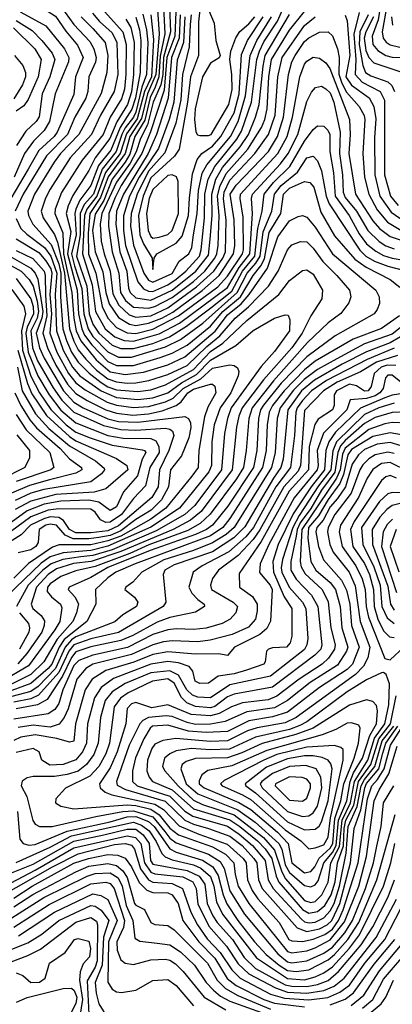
# Model space of a CAD drawing. Extents: x 501367 to 657802, y 482273 to 547541.
# Tile 579 of 656: x 597082 to 598825, y 525992 to 530602. Entities that reach past the tile are written whole.
import ezdxf

# ---------------------------------------------------------------- set-up
doc = ezdxf.new("R2010")
doc.units = 0

msp = doc.modelspace()

# ---------------------------------------------------------------- linework, layer by layer
at = {"layer": '0CON20XD'}
for points in [[(597080.8, 530905), (597093.4, 530776.6), (597087.9, 530705), (597101, 530685), (597135, 530661.5), (597215, 530639.5), (597249.1, 530619.1), (597297.6, 530547.6), (597352.4, 530482.4), (597379.4, 530425), (597343.3, 530335), (597335, 530251.1), (597257.6, 530075), (597243.6, 530055), (597171.1, 529988.9), (597121.7, 529901.7), (597040.2, 529765)], [(597782.2, 530705), (597787.3, 530545), (597754.8, 530425.2), (597751.2, 530345), (597742.3, 530297.7), (597706.9, 530215), (597680.2, 530109.8), (597648, 530045), (597627.5, 529982.5), (597599.6, 529930.4), (597535, 529841.2), (597466.8, 529695), (597458.7, 529645), (597463.7, 529565), (597477.3, 529505), (597505.8, 529425), (597518.7, 529318.7), (597546.5, 529265), (597595, 529219.9), (597625, 529209.5), (597695, 529215.6), (597775, 529252.8), (597909.1, 529350.9), (597991.2, 529425), (598033, 529485), (598044.5, 529515), (598048, 529665), (598036.2, 529763.8), (598038.9, 529795), (598065, 529849.9), (598183.1, 529975), (598246.8, 530065), (598278.1, 530155), (598290.5, 530335), (598310.6, 530425), (598414.3, 530575), (598465, 530615.2)], [(597815.4, 530715.4), (597807.8, 530525), (597771.2, 530425), (597757.4, 530272.6), (597693.7, 530076.3), (597653.7, 529975), (597557.2, 529825), (597529, 529769), (597499.2, 529695), (597497.1, 529635), (597514.2, 529515), (597545.9, 529415), (597554.3, 529325), (597576.6, 529286.6), (597615, 529255.6), (597685, 529250.8), (597715, 529258.5), (597795, 529301.1), (597895, 529376.4), (597948.4, 529425), (597995.5, 529485), (598005.3, 529505), (598010.7, 529545), (598014.9, 529685.1), (598007.7, 529775), (598018.9, 529821.1), (598048.6, 529881.4), (598149.2, 529995), (598213.1, 530096.9), (598229.3, 530135), (598240.5, 530185), (598248.6, 530335), (598261, 530415), (598345, 530553.4), (598415, 530640.4)], [(598778.2, 530721.8), (598759.1, 530600.9), (598731, 530525), (598734.6, 530485), (598757.1, 530457.1), (598794.5, 530434.5), (598825, 530426.5), (598885, 530424.9)], [(597062.2, 530662.2), (597087.6, 530637.6), (597205, 530573.3), (597291.9, 530465), (597312.8, 530425), (597310.3, 530405), (597248.5, 530255), (597222.2, 530125), (597196.8, 530083.2), (597146.9, 530033.1), (597104, 529975), (597056.8, 529865)], [(597275, 530663.7), (597335, 530580), (597409.7, 530499.7), (597429.5, 530465), (597440.7, 530425), (597436.9, 530403.1), (597405.2, 530335), (597401.1, 530265), (597392.1, 530235), (597340.6, 530145), (597306.2, 530065), (597207.8, 529965), (597099.1, 529785), (597061.2, 529705)], [(597723.3, 530695), (597734.2, 530535), (597719, 530345), (597680.5, 530255), (597651.4, 530138.6), (597597.9, 530055), (597575.2, 529975), (597495.7, 529865.7), (597461, 529769), (597409.9, 529695), (597402.1, 529602.1), (597404.8, 529504.8), (597438.5, 529415), (597468.7, 529258.7), (597494.6, 529205), (597535, 529160.7), (597585, 529136.4), (597625, 529133.2), (597705, 529152.5), (597825, 529214.7), (598008.5, 529351.5), (598055, 529400.7), (598124.5, 529505), (598129.7, 529525), (598127.8, 529677.8), (598113.1, 529765), (598114.9, 529785), (598215.2, 529894.8), (598290.4, 529975), (598332.9, 530055), (598358.2, 530145), (598393.1, 530335), (598415, 530393.9), (598425, 530407.8), (598455, 530426.9), (598485, 530421.2), (598515, 530399.7), (598532.8, 530372.8), (598624.8, 530135.2), (598629.1, 530065), (598622.8, 529975), (598652.8, 529785), (598735, 529660.4), (598765.5, 529625), (598816.2, 529586.2), (598872.4, 529567.6)], [(597753, 530695), (597760.7, 530535), (597739.4, 530430.6), (597733.6, 530335), (597716.4, 530286.4), (597692.6, 530237.4), (597667.9, 530132.1), (597621.5, 530055), (597597.6, 529972.4), (597575.8, 529934.2), (597514.8, 529855.2), (597475.1, 529755), (597435, 529691.6), (597423.3, 529615), (597435.5, 529515), (597471.1, 529421.1), (597484.5, 529325), (597501.1, 529271.1), (597545, 529207.4), (597596.2, 529176.2), (597625, 529170.5), (597685, 529180.7), (597747.3, 529205), (597798, 529232), (597935.5, 529334.5), (598015.8, 529405), (598082.6, 529505), (598088.2, 529545), (598085.5, 529664.5), (598067.5, 529785), (598095, 529827.8), (598246, 529985), (598288.1, 530055), (598316.5, 530145), (598339.7, 530345), (598355.2, 530405), (598370.5, 530435), (598415, 530499.1), (598435, 530517.7), (598485, 530543.8), (598525.2, 530545.2), (598546.4, 530526.4), (598568.6, 530465), (598576.3, 530425), (598576.1, 530346.1), (598589.2, 530305), (598611.9, 530261.9), (598670.9, 530195), (598693.8, 530153.8), (598697.2, 530135), (598687.4, 529975), (598696.2, 529865), (598715.1, 529785), (598755, 529711.9), (598803.8, 529653.8), (598866, 529616)], [(597854.9, 530615), (597848.3, 530495), (597818.2, 530411.8), (597803.5, 530215), (597781.9, 530135), (597731.2, 529998.8), (597641.7, 529865), (597596.4, 529775), (597567.1, 529682.9), (597568, 529615), (597577.8, 529545), (597635.3, 529375.3), (597661.4, 529341.4), (597685, 529330.9), (597705, 529329.9), (597775, 529361.1), (597815, 529387.1), (597859.6, 529425), (597922.9, 529495), (597931.7, 529525), (597946.4, 529673.6), (597949.1, 529785), (597964.5, 529855.5), (597995.5, 529914.5), (598098.2, 530041.8), (598119.8, 530079.8), (598166.5, 530215), (598191.2, 530415), (598203.8, 530453.8), (598225, 530497.7), (598288.4, 530595), (598317.4, 530662.6)], [(597929, 530691), (597918, 530592), (597918.2, 530435), (597882.1, 530335), (597867.1, 530215), (597828, 529995), (597807.1, 529963), (597695, 529861.9), (597659.2, 529775), (597638.5, 529685), (597644.7, 529594.7), (597661.9, 529551.9), (597701.8, 529485), (597705, 529433.1), (597710.8, 529485), (597723.9, 529505), (597814.9, 529555.1), (597842.1, 529587.9), (597871.4, 529685), (597876.2, 529766.2), (597890.2, 529879.8), (597912.8, 529947.2), (597934.2, 529975), (597985, 530009.3), (598024, 530055), (598085, 530165.7), (598109.4, 530255), (598120.3, 530439.7), (598147.6, 530505), (598221.8, 530615)], [(597955, 530674.6), (597992.7, 530585), (598000.5, 530505), (598020.8, 530435), (598016.2, 530423.8), (597975, 530398.2), (597936.8, 530335), (597903.9, 530183.9), (597900.5, 530135), (597906.2, 530076.2), (597913.6, 530063.6), (597925, 530060.4), (597965, 530059.1), (597978.8, 530065), (598061.2, 530205), (598076.2, 530275), (598074.9, 530345), (598064.7, 530415), (598070.2, 530455), (598092.7, 530517.3), (598112.8, 530547.2), (598155, 530582.8), (598182.1, 530615)], [(598804.1, 530695), (598778.4, 530545), (598782.9, 530515), (598796.4, 530496.4), (598815, 530484.6), (598951, 530451)], [(597422.6, 530632.6), (597455, 530594.2), (597515, 530540.5), (597536.9, 530495), (597540.8, 530345), (597524.6, 530265), (597460.1, 530155), (597418, 530065), (597317.9, 529955), (597225, 529807.8), (597203.3, 529766.7), (597183.3, 529705), (597192.5, 529675), (597245, 529596), (597259.6, 529559.6), (597292.5, 529415), (597314.8, 529154.8), (597335, 529096.3), (597355.9, 529055.9), (597392, 529012), (597441.8, 528961.8), (597495, 528920.5), (597535, 528906), (597585, 528900.4), (597625, 528901.1), (597686.7, 528913.3), (597775, 528941), (597865, 528983.2), (597957.5, 529072.5), (598018.8, 529121.2), (598089.7, 529205), (598152.2, 529257.8), (598245.7, 529354.3), (598290.9, 529425), (598335, 529524.6), (598355, 529547.5), (598395.8, 529564.2), (598425, 529561.8), (598455, 529532.4), (598499.8, 529469.8), (598566.2, 529405), (598625.3, 529335), (598631.3, 529305), (598622.9, 529277.1), (598585, 529226.8), (598525, 529182.2), (598429.3, 529090.7), (598268.9, 528911.1), (598170.5, 528785), (598153.9, 528735), (598142.2, 528585), (598129.5, 528505), (598097.3, 528452.7), (597972.7, 528287.3), (597926.5, 528243.5), (597869.1, 528210.9), (597686.4, 528143.6), (597597.2, 528102.8), (597435, 528041.9), (597345, 528021), (597275, 527995.4), (597225, 527960.6), (597212.2, 527945), (597211.4, 527925), (597230.4, 527900.4), (597273.4, 527865), (597279, 527849), (597269.4, 527785), (597246.2, 527745), (597123.7, 527576.3), (596925, 527460.8)], [(597479.7, 530639.7), (597564.9, 530545), (597579.8, 530485), (597579.5, 530345), (597572.9, 530277.1), (597559, 530231), (597505.1, 530145), (597472, 530065), (597373.9, 529945), (597277.3, 529792.7), (597248, 529715), (597246.3, 529695), (597284.6, 529604.6), (597287.9, 529505), (597326.6, 529325), (597334.9, 529205), (597346.8, 529145), (597368.5, 529098.5), (597440.2, 529010.2), (597505, 528953.3), (597575, 528940.5), (597661.9, 528951.9), (597775, 528986), (597855, 529023.4), (597996.4, 529143.6), (598055, 529220.8), (598118.9, 529271.1), (598156.3, 529315), (598241.3, 529438.7), (598289.8, 529585), (598345, 529660.8), (598385, 529680.7), (598405, 529684.7), (598425, 529677.3), (598465, 529631.1), (598545.6, 529505), (598748, 529335), (598763.3, 529305), (598765, 529272.5), (598755.4, 529245), (598740.4, 529225), (598558.9, 529121.1), (598425, 529023.8), (598305, 528900), (598222.6, 528797.4), (598209.4, 528775), (598199.8, 528735), (598191.2, 528585), (598175.8, 528505), (598056, 528324), (597984.4, 528235.6), (597956, 528215), (597905, 528191.9), (597693.1, 528116.9), (597495, 528036.5), (597415, 527990), (597313.5, 527945), (597308.2, 527935), (597340.2, 527900.2), (597356.9, 527866.9), (597348.5, 527825), (597331.4, 527785), (597257.6, 527702.4), (597195.4, 527595), (597133.6, 527536.4), (596965, 527451.5)], [(597369.5, 530615), (597425, 530560.3), (597482.7, 530495), (597494.9, 530435), (597489.5, 530355), (597463.5, 530256.5), (597359.1, 530065), (597272.4, 529975), (597243.1, 529935), (597150.7, 529785), (597120.5, 529705), (597123.2, 529685), (597144.1, 529644.1), (597230.1, 529550.1), (597265, 529458.2), (597275.3, 529415), (597273.5, 529305), (597284.3, 529155), (597300.5, 529099.5), (597324.7, 529044.7), (597355, 528998.7), (597406.7, 528946.7), (597463.5, 528903.5), (597495, 528883.6), (597535, 528869.3), (597635, 528860.8), (597695, 528869.4), (597765, 528892.9), (597895, 528964.7), (597975, 529048.5), (598032.4, 529087.6), (598145, 529193.8), (598294.7, 529315), (598345, 529381.2), (598405, 529427.1), (598425, 529430.8), (598455, 529411.2), (598499.1, 529335), (598495.3, 529295), (598444.5, 529215.5), (598404, 529135), (598356.2, 529065), (598223.5, 528916.5), (598122.3, 528785), (598106.9, 528745), (598097.2, 528695), (598075.8, 528495), (597930.5, 528299.5), (597881.4, 528258.6), (597800, 528215), (597555, 528111.5), (597415.9, 528065.9), (597334.3, 528055.7), (597255, 528031.2), (597215.6, 528004.4), (597161.4, 527945), (597135.2, 527865), (597143.8, 527845), (597182.4, 527812.4), (597197.8, 527787.8), (597197, 527765), (597186, 527735), (597116.1, 527633.9), (597073, 527587)], [(597625, 530614.3), (597642.5, 530555), (597649.5, 530505), (597646.6, 530355), (597624.2, 530235.8), (597607, 530183), (597552.6, 530097.4), (597508.8, 529991.2), (597450.9, 529919.1), (597415, 529825.6), (597363.5, 529756.5), (597344.3, 529715), (597340.1, 529695), (597346.3, 529595), (597324.8, 529505), (597339, 529449), (597373.6, 529343.6), (597382.6, 529225), (597402.1, 529155), (597425, 529118), (597495, 529046.2), (597545, 529022.6), (597605, 529022.4), (597765, 529070.1), (597835.2, 529105), (597938.6, 529181.4), (598100.3, 529325), (598146.5, 529415), (598187.7, 529462.3), (598206.9, 529495), (598221, 529609), (598261.8, 529705), (598274.4, 529785.6), (598305.1, 529825), (598381.7, 529888.2), (598425, 529954.7), (598455, 529962.7), (598475, 529941.2), (598493.8, 529893.8), (598516.1, 529775), (598530.1, 529740.1), (598673.2, 529523.2), (598701.6, 529495), (598741.5, 529471.5), (598805, 529448), (598895.1, 529425.1)], [(597657.9, 530627.9), (597674.9, 530555), (597681.3, 530495), (597675.7, 530345), (597653.5, 530286.5), (597625, 530168.9), (597614.1, 530145), (597576.4, 530095), (597560.2, 530065), (597534, 529985), (597468.6, 529901.4), (597427, 529785), (597383.7, 529736.3), (597364.6, 529695), (597365.2, 529594.8), (597347.4, 529495), (597396.2, 529355), (597407.7, 529225), (597425, 529176.7), (597452.4, 529135), (597515, 529077.7), (597555, 529062.8), (597615, 529061.8), (597705, 529085.3), (597783.6, 529116.4), (597863.1, 529166.9), (597977.2, 529252.8), (598075, 529330.9), (598124.9, 529425), (598182.3, 529495), (598196, 529624), (598217.3, 529705), (598225.7, 529785), (598270.1, 529839.9), (598346.8, 529915), (598415, 530033.2), (598455, 530087.5), (598475, 530104.5), (598505, 530103.5), (598524.2, 530084.2), (598532.5, 530065), (598533.3, 529985), (598549.9, 529885), (598558.4, 529775), (598623.5, 529685), (598669.9, 529599.9), (598705, 529552.6), (598747.8, 529517.8), (598785, 529497.2), (598825, 529485.1), (598953.5, 529463.5)], [(597695.8, 530625), (597708.7, 530508.7), (597698.5, 530335), (597666, 530265), (597632, 530138), (597582.3, 530067.7), (597552.9, 529975), (597484.1, 529885.9), (597443.6, 529775), (597396.3, 529715), (597385.3, 529684.7), (597375.4, 529505), (597421, 529361), (597437.5, 529235), (597482.5, 529155), (597526.7, 529116.7), (597570.6, 529100.6), (597615, 529097.4), (597735, 529131.1), (597829.1, 529180.9), (598055, 529347.7), (598108.5, 529441.5), (598158.8, 529505), (598171.8, 529695), (598167.3, 529765), (598171.5, 529785), (598302.4, 529927.6), (598338.6, 529975), (598383, 530065), (598425, 530218.2), (598446.7, 530263.3), (598465.8, 530284.2), (598495, 530290), (598515, 530278.8), (598535, 530258.8), (598552.6, 530215), (598582, 530075), (598578.9, 529975), (598593.2, 529875), (598596.1, 529795), (598605, 529769.7), (598658.7, 529705), (598711, 529615), (598763.8, 529563.8), (598795, 529543.8), (598835, 529529.4)], [(597833.4, 530625), (597828.6, 530515), (597792.2, 530425), (597787.3, 530367.3), (597776.8, 530235), (597722.6, 530065), (597684, 529975), (597567.8, 529785), (597535.8, 529705), (597532.5, 529645), (597550.2, 529515), (597582.9, 529425), (597590.9, 529345), (597599.5, 529325), (597625, 529299.2), (597695, 529288.9), (597795, 529336.2), (597906, 529425), (597965, 529499.1), (597973.9, 529575), (597982.4, 529685), (597980.7, 529785), (597999.3, 529855), (598030.6, 529909.4), (598113.1, 530006.9), (598152.2, 530065), (598186.2, 530145), (598202.7, 530205), (598220.7, 530385), (598231.2, 530435), (598345, 530626.7)], [(597883.9, 530625), (597879, 530579), (597874.6, 530475.4), (597844, 530345), (597836.3, 530226.3), (597812.2, 530117.8), (597760.7, 529979.3), (597685, 529892.9), (597632.2, 529785), (597603.8, 529695), (597600.9, 529635), (597615, 529546.1), (597663, 529415), (597685, 529381.9), (597705, 529373.1), (597795, 529413.9), (597828.2, 529471.8), (597874.3, 529505), (597887.6, 529535), (597895.1, 529594.9), (597912.9, 529695), (597918.1, 529801.9), (597936, 529884), (597957, 529923), (598068.6, 530055), (598104, 530126), (598139, 530245), (598160.5, 530435), (598191.8, 530505), (598260.1, 530615)], [(598605, 530623.6), (598615, 530596.7), (598626.5, 530433.5), (598608.7, 530335), (598634.8, 530294.8), (598716.7, 530236.7), (598738.5, 530195), (598747.8, 530137.8), (598741.9, 530048.1), (598743.5, 529875), (598767.9, 529775), (598820.6, 529700.6), (598885.4, 529655.4)], [(598669.9, 530635), (598646.3, 530533.7), (598654.2, 530415.8), (598651.2, 530345), (598685, 530309.9), (598768.4, 530265), (598788.8, 530225), (598788.5, 529875), (598816.7, 529775), (598852.3, 529732.3)], [(598712.2, 530625), (598674, 530545), (598670.4, 530485), (598687.5, 530387.5), (598700.5, 530355), (598725, 530338.7), (598805, 530311.3), (598823.6, 530293.6), (598836.2, 530266.2)], [(598737.2, 530615), (598702.2, 530545), (598693.9, 530516.1), (598701.9, 530458.1), (598715.7, 530425), (598739.2, 530399.2), (598865, 530357.9)], [(598822, 530615), (598826.4, 530576.4)], [(597065, 530598.8), (597140.9, 530550.9), (597186.2, 530505), (597234.1, 530445), (597246.5, 530415), (597223.2, 530335), (597187.6, 530255), (597173.1, 530146.9), (597159.3, 530125), (597110.7, 530079.3), (597067, 530013)], [(597578.5, 530605), (597602.1, 530565), (597617.2, 530495), (597614.4, 530345), (597605.7, 530264.3), (597586.4, 530205), (597536, 530124), (597504.6, 530045), (597435.5, 529954.5), (597405, 529895.7), (597330.6, 529779.4), (597308.9, 529731.1), (597299.5, 529695), (597320.8, 529610.8), (597305.8, 529505), (597350.4, 529335), (597357.7, 529225), (597372.9, 529155), (597385.9, 529125), (597419.3, 529079.3), (597495, 529001.6), (597535, 528982.9), (597615, 528983.7), (597740, 529020), (597795, 529040.6), (597865, 529078.5), (597975, 529167.6), (598033.2, 529235), (598115, 529304.3), (598173.8, 529405), (598210.4, 529449.6), (598227.6, 529482.3), (598249.5, 529605), (598304.2, 529695), (598316, 529785), (598345, 529813.2), (598415, 529844.1), (598439.5, 529839.5), (598458.3, 529818.3), (598491.2, 529701.2), (598555, 529589.7), (598650.9, 529480.9), (598702.8, 529442.8), (598815.9, 529385.9), (598860.1, 529350.1)], [(597053.2, 530563.2), (597153.3, 530465), (597183.2, 530415), (597168.6, 530335), (597121.4, 530228.6), (597101.8, 530198.2), (597065, 530174)], [(597058.3, 530435), (597097.1, 530387.1), (597109.3, 530355), (597109.5, 530335), (597095, 530296.7), (597055, 530231.9)], [(597705, 529578.7), (597735, 529584.1), (597775, 529596.4), (597795, 529614.8), (597825.1, 529694.9), (597822.9, 529845), (597815.5, 529865.5), (597795, 529876.2), (597775, 529872.3), (597705, 529806.5), (597687.5, 529765), (597675.3, 529695), (597683.2, 529615), (597695, 529586.8), (597705, 529578.7)], [(597065, 529670.4), (597087.9, 529625), (597115, 529597.7), (597198.8, 529535), (597227.7, 529495), (597256.4, 529415), (597247.5, 529315), (597254.3, 529145), (597286.1, 529055), (597328.9, 528975), (597363.4, 528935), (597463.8, 528863.8), (597535, 528832.9), (597635, 528823.3), (597705, 528831.7), (597775, 528854.3), (597838.6, 528901.4), (597909.3, 528940.7), (597975, 529007.9), (598093, 529077), (598175, 529146.3), (598274.8, 529205.2), (598325, 529220), (598338.5, 529218.5), (598346.2, 529196.2), (598344.7, 529145), (598275, 529048.4), (598211.4, 528978.6), (598071.8, 528785), (598054.1, 528735), (598039.7, 528665), (598025.6, 528495), (597902.1, 528327.9), (597855.3, 528284.7), (597721.2, 528208.8), (597515, 528120.6), (597425, 528093.2), (597367.7, 528087.7), (597284.1, 528075), (597229.8, 528055), (597190.6, 528025), (597121.3, 527955), (597067.6, 527855)], [(597065, 529575.5), (597171.4, 529511.4), (597205, 529473.6), (597227.7, 529435), (597233, 529415), (597223.9, 529315), (597230.7, 529225), (597223.9, 529135), (597256.1, 529046.1), (597310.5, 528945), (597345, 528901.6), (597388.7, 528868.7), (597491.4, 528811.4), (597535, 528797.2), (597615, 528786.4), (597685, 528791.5), (597765, 528813.6), (597799.6, 528830.4), (597846.4, 528875), (597929.6, 528920.4), (597985, 528970.4), (598065, 528986.5), (598085, 528983.2), (598101.6, 528971.6), (598107.1, 528955), (598104.3, 528935), (598069.3, 528855), (598020.1, 528785), (597992.7, 528705), (597980.5, 528625), (597979.3, 528515), (597966.6, 528485), (597829.4, 528315), (597695, 528225.6), (597495, 528137.6), (597415, 528116.9), (597285, 528105.8), (597225, 528086.7), (597182.1, 528057.9), (596981.3, 527865)], [(597065, 529521.4), (597144.3, 529484.3), (597196, 529425), (597201.4, 529405), (597202.4, 529312.4), (597209.2, 529215), (597190.1, 529135), (597212.2, 529065), (597251.8, 528985), (597306.1, 528895), (597345, 528852.1), (597398.6, 528818.6), (597485.5, 528775.5), (597535, 528760.4), (597611.2, 528751.2), (597685, 528756.1), (597748.7, 528771.3), (597814.1, 528795.9), (597837.3, 528812.7), (597869.3, 528855), (597895, 528871.7), (597975, 528896.1), (597985, 528895.8), (597995, 528886.2), (598000.5, 528855), (597961.9, 528788.1), (597947.2, 528742.8), (597920, 528585), (597917.3, 528505), (597887, 528465), (597766, 528315), (597696.1, 528263.9), (597555, 528184.1), (597495, 528161.5), (597415, 528143.4), (597266.5, 528143.5), (597235, 528132.8), (597123.8, 528056.2), (597055, 527986.9)], [(597015.1, 529465.1), (597089.6, 529425), (597126.1, 529386.1), (597145, 529354.8), (597164, 529284), (597169.5, 529235), (597163.8, 529205), (597134.3, 529145), (597142.3, 529065), (597165.3, 529005), (597238.6, 528878.6), (597280.1, 528820.1), (597335, 528765.1), (597475, 528702.1), (597555, 528682.9), (597625, 528679.8), (597765, 528689), (597785, 528685.2), (597797.1, 528675), (597803, 528655), (597780.1, 528585), (597735.8, 528495), (597729.6, 528415), (597699.8, 528365), (597545, 528232.3), (597495, 528208.9), (597415, 528199.4), (597345, 528199.3), (597315.6, 528215), (597287.2, 528257.2), (597265, 528272.1), (597225, 528273.9), (597194.6, 528265.4), (597132, 528235), (597089.3, 528190.7), (597017.7, 528145)], [(597036.3, 529495), (597135, 529438.2), (597155.1, 529415), (597167.3, 529387.3), (597190.2, 529235), (597186, 529204), (597158.8, 529135), (597174.4, 529065), (597196.5, 529016.5), (597286.9, 528865), (597335, 528811.8), (597379.1, 528785), (597495, 528733), (597545, 528721.5), (597635, 528717), (597854.7, 528744.7), (597871.2, 528735), (597880.8, 528715), (597882.6, 528692.6), (597873.2, 528645), (597839.4, 528560.6), (597788.3, 528495), (597778.8, 528415), (597745.9, 528354.1), (597697.7, 528305), (597625, 528262.5), (597555, 528208.6), (597505, 528187.7), (597452.6, 528177.4), (597405, 528171), (597332.2, 528172.2), (597295, 528188.8), (597255, 528235.7), (597225, 528240.7), (597205, 528236.2), (597173.4, 528215), (597168, 528155), (597157.3, 528135), (597135, 528120.7), (597074.4, 528105.6)], [(597065, 529389.8), (597135, 529294.3), (597145, 529259.6), (597146.2, 529225), (597117.4, 529162.6), (597111.4, 529135), (597121.7, 529045), (597167.2, 528935), (597220.6, 528845), (597275, 528774.6), (597345, 528714), (597495, 528654.7), (597567, 528643), (597695, 528641.9), (597719.5, 528629.5), (597733.3, 528603.3), (597734.3, 528575), (597691.8, 528505), (597670.3, 528419.7), (597615, 528361), (597558, 528285), (597505, 528249.9), (597485, 528248.3), (597459.9, 528259.9), (597435, 528296.1), (597415, 528309.7), (597265, 528311.8), (597215, 528304.9), (597135, 528274.9), (596978.7, 528161.3)], [(597045, 529338.8), (597101, 529261), (597109.1, 529225), (597090.9, 529145), (597096, 529055), (597135, 528933.7), (597175.5, 528855), (597227.4, 528777.4), (597300.1, 528705), (597345, 528671.6), (597412.6, 528645), (597515, 528609.9), (597655, 528588.9), (597666.7, 528585), (597673.1, 528575), (597655.4, 528544.6), (597634.1, 528465.9), (597568.3, 528391.7), (597535, 528321.4), (597505, 528303.8), (597452.8, 528342.8), (597405, 528353.2), (597275, 528347.8), (597196.8, 528333.2), (597117.6, 528302.4), (596955, 528185.3)], [(598858.6, 529215), (598775, 529155.7), (598643.1, 529106.9), (598465, 529002.7), (598415, 528963), (598319.2, 528865), (598264.7, 528795), (598250, 528765), (598240.7, 528705), (598235.6, 528585), (598218.3, 528505), (598066.1, 528266.1), (598033, 528225), (597975, 528185.7), (597622, 528055), (597532.5, 528015), (597495, 527988.4), (597436.6, 527935), (597438.7, 527865), (597396.4, 527785), (597290.2, 527699.8), (597267.6, 527665), (597231.9, 527585), (597215.9, 527565), (597135, 527493.5), (597045, 527461.9)], [(598916.3, 529203.7), (598825, 529129.8), (598695.7, 529084.3), (598565.6, 529014.4), (598476.1, 528963.9), (598412.7, 528917.3), (598362.7, 528867.3), (598300.3, 528785), (598287.5, 528735), (598277.8, 528575), (598260.8, 528505), (598085.7, 528224.3), (598048.7, 528191.3), (597985, 528152.4), (597895, 528116.3), (597756.7, 528073.3), (597653.1, 528015), (597611.2, 527968.8), (597578, 527945), (597573.8, 527935), (597618.7, 527898.7), (597634.6, 527875), (597628.7, 527855), (597565, 527815.8), (597526.9, 527783.1), (597345, 527712.1), (597325, 527699.1), (597294.8, 527665), (597249.6, 527565), (597169.3, 527480.7), (597135, 527456.3), (597045, 527432.6)], [(598912, 529145), (598815, 529088.9), (598705, 529046.6), (598590.4, 528989.6), (598461.2, 528915), (598401.2, 528865), (598336.3, 528775), (598314.5, 528545), (598304.7, 528505), (598270.1, 528455), (598135, 528227.6), (598084.4, 528175.6), (597985, 528111.3), (597805, 528050.1), (597761.5, 528025), (597753.6, 528005), (597765.3, 527875), (597753.4, 527855), (597545, 527732.7), (597415, 527703.1), (597335, 527674.6), (597311.7, 527645), (597265, 527545.9), (597170.8, 527439.2), (597135, 527422.5), (597055, 527406.7)], [(597072.8, 529055), (597118.2, 528898.2), (597139.7, 528849.7), (597208.1, 528748.1), (597315, 528650.5), (597345, 528630.6), (597535, 528546.8), (597584.2, 528515), (597587.8, 528495), (597484.6, 528405.4), (597430.1, 528389.9), (597251.4, 528378.6), (597135, 528348.4), (597061.4, 528308.6)], [(598835, 529063.8), (598708.6, 529011.4), (598517, 528913), (598447.2, 528865), (598405, 528818.8), (598380.6, 528785), (598373.7, 528765), (598367.5, 528655), (598349.2, 528505), (598280.2, 528415), (598175.9, 528225), (598139.8, 528180.2), (598060.1, 528109.9), (597935.3, 528045), (597893.2, 528015), (597874.1, 527945), (597887, 527917), (597915, 527887.1), (597944.5, 527865), (597947.5, 527855), (597905, 527828.1), (597785, 527803.1), (597725, 527782), (597611.6, 527718.4), (597555, 527694.9), (597415, 527665.7), (597345, 527642.1), (597325, 527615.9), (597282.2, 527527.8), (597211.2, 527418.8), (597166.1, 527393.9), (597065, 527376.2)], [(598849.5, 529030.5), (598751.8, 528998.2), (598677.2, 528952.8), (598566.8, 528905), (598503.4, 528865), (598415, 528772.3), (598395.8, 528515), (598385, 528488.5), (598317.5, 528415), (598206.1, 528213.9), (598175, 528168.2), (598105, 528092.8), (598013.1, 528025), (597984.8, 527985.2), (597975.3, 527955), (597980.3, 527935), (598081.1, 527875), (598102, 527855), (598093.2, 527825), (598066.2, 527795), (598028.9, 527775), (597955, 527753.4), (597895, 527746.8), (597815, 527750.4), (597775, 527745.9), (597705, 527723.4), (597586.9, 527663.1), (597425, 527627.2), (597358.5, 527601.5), (597335, 527578.7), (597284.4, 527465), (597265, 527400.7), (597247.2, 527372.8), (597215, 527352.9), (597055, 527327.8)], [(597071.6, 528975), (597093.4, 528865), (597156.1, 528756.1), (597218.7, 528688.7), (597315, 528607.4), (597436.2, 528536.2), (597477.6, 528502.4), (597479.3, 528495), (597465.2, 528475), (597415, 528437.7), (597195, 528401.9), (597135, 528385.3), (597061.3, 528351.3)], [(598842.8, 528982.8), (598801.8, 528985), (598772.8, 528975), (598740.3, 528945), (598726, 528884), (598712.3, 528865), (598695, 528863.1), (598658.2, 528888.2), (598625, 528895.7), (598565.2, 528865), (598553.5, 528845), (598553.3, 528795), (598545.9, 528775), (598478.2, 528731.8), (598463.1, 528706.9), (598436.5, 528603.5), (598433.4, 528495), (598343.1, 528395), (598211.6, 528158.4), (598109.8, 528009.8), (598110.8, 527945), (598172, 527902), (598192.8, 527865), (598193.5, 527835), (598184.8, 527795), (598152.7, 527757.3), (598076.1, 527723.9), (597973.7, 527696.3), (597915, 527689.4), (597795, 527694.6), (597755, 527688.5), (597705, 527674.7), (597605, 527629.2), (597425, 527584.6), (597392, 527565), (597350.2, 527515), (597309.4, 527375), (597290.7, 527335), (597266.4, 527303.6), (597225, 527290.4), (597145, 527299), (597075, 527288)], [(598864.7, 528904.7), (598825, 528937.5), (598805, 528937.8), (598793.7, 528925), (598782.4, 528875), (598767.9, 528855), (598745, 528840.7), (598705, 528827.8), (598628.2, 528821.8), (598612.7, 528775), (598504.1, 528665.9), (598474.7, 528585), (598478, 528515), (598473.2, 528495), (598366.8, 528363.2), (598247.8, 528145), (598207.7, 528055), (598204.3, 528014.3), (598254.8, 527955), (598263, 527935), (598256.2, 527786.2), (598238.6, 527751.4), (598206.5, 527723.5), (598086.7, 527665), (598055, 527625.8), (598013.6, 527633.6), (597905, 527631.7), (597775, 527643.1), (597705, 527630.6), (597616.6, 527593.4), (597484.5, 527555.5), (597421.6, 527515), (597388.9, 527465), (597343.9, 527305), (597335, 527223.5), (597315, 527219.6), (597256.4, 527236.4), (597155, 527253.8), (597087.7, 527242.3), (597055, 527227.8)], [(597059.1, 528855), (597087.5, 528795), (597129.1, 528729.1), (597161.5, 528691.5), (597272.3, 528595), (597315.7, 528545.7), (597371.8, 528505), (597372.2, 528495), (597345, 528479), (597222.3, 528447.7), (597128.2, 528421.8), (597043.3, 528385)], [(598895, 528854.3), (598825, 528844.1), (598791, 528831), (598677.1, 528782.9), (598559.9, 528670.1), (598528.8, 528625), (598514.4, 528585), (598508.5, 528495), (598446.2, 528415), (598362.1, 528287.9), (598291.8, 528145), (598265.8, 528065), (598269.2, 528015), (598319.3, 527899.3), (598355.8, 527845), (598354.8, 527715.2), (598347.4, 527685), (598330, 527665), (598265, 527661.8), (598246, 527655), (598237.5, 527645), (598231.1, 527595), (598224.4, 527585), (598143.5, 527556.5), (598085, 527539.1), (598011.3, 527528.7), (597965, 527496.2), (597925, 527494.8), (597903.4, 527505), (597892.6, 527552.6), (597874.5, 527574.5), (597825, 527591), (597775, 527597.4), (597695, 527584.1), (597521.8, 527518.2), (597463.9, 527476.1), (597432.5, 527427.5), (597398.9, 527305), (597394.6, 527215), (597376.7, 527175), (597345, 527136.6), (597284.8, 527114.8), (597222.6, 527112.6), (597186.4, 527135), (597172.9, 527175), (597145, 527189.6), (597065, 527170.7)], [(598835, 528805.9), (598761.9, 528785), (598695, 528753.8), (598564.5, 528625.5), (598546.5, 528583.5), (598537.9, 528495), (598480.3, 528419.7), (598389, 528281), (598359.5, 528225), (598311.1, 528075), (598306.1, 528035), (598309.3, 528015), (598342.4, 527945), (598405.5, 527875.5), (598420.3, 527845), (598429.8, 527705), (598426.2, 527675), (598415, 527653.7), (598255, 527528), (598065, 527488.1), (597975, 527427.6), (597915, 527430.9), (597890.1, 527440.1), (597864.4, 527464.4), (597825, 527533.9), (597785, 527553.6), (597695, 527543.5), (597575, 527494.4), (597514.4, 527455), (597482.2, 527415), (597459.9, 527335), (597450, 527215), (597428.9, 527161.1), (597395.3, 527114.7), (597355, 527084.4), (597305, 527067.7), (597245, 527058.7), (597145, 527058.7), (597117.2, 527052.8), (597093, 527037), (597089.7, 527015), (597114.9, 526964.9), (597142.9, 526852.9), (597155, 526836.2), (597175, 526824.7), (597234, 526825), (597439.1, 526870.9), (597565.1, 526894.9), (597615, 526898.3), (597705, 526869.2), (597760.8, 526800.8), (597785, 526769.5), (597815, 526747.7), (597965.6, 526695.6), (598020.5, 526660.5), (598038.3, 526628.3), (598065, 526523.9), (598134.3, 526414.3), (598289.2, 526229.2), (598335, 526190.6), (598355, 526186), (598425, 526196.5), (598505, 526232.2), (598545, 526259.2), (598603.1, 526326.9), (598639.1, 526385), (598700, 526535), (598738.3, 526655), (598753.3, 526733.3), (598773.2, 526825), (598784.1, 526935), (598832.7, 527015)], [(597065, 528754.3), (597112.2, 528682.2), (597222.7, 528575), (597242.5, 528505), (597227.9, 528495), (597065, 528439.5)], [(598895.5, 528765.5), (598825, 528762.2), (598745, 528739.2), (598695, 528710.9), (598605, 528632.5), (598583.7, 528606.3), (598570.1, 528575), (598555.9, 528484.1), (598495, 528399.5), (598445, 528313.4), (598393.9, 528246.1), (598379.9, 528215), (598375.4, 528184.6), (598351, 528065), (598350.1, 528025), (598375, 527983.3), (598447.8, 527907.8), (598477.1, 527855), (598496.5, 527675), (598490.4, 527655), (598463.4, 527626.6), (598265, 527477.6), (598085, 527444.3), (598055, 527431.2), (597995, 527387), (597975, 527380.1), (597905, 527386.2), (597863.8, 527403.8), (597838.8, 527428.8), (597805.5, 527495.5), (597775, 527515.3), (597703.9, 527505), (597589, 527451), (597553.1, 527425), (597524, 527385), (597502.6, 527215), (597485.1, 527164.9), (597451.7, 527105), (597409.7, 527060.3), (597296.1, 527003.9), (597251.1, 526955), (597250, 526935), (597275, 526920), (597335, 526907.1), (597584.5, 526925.5), (597625, 526923.1), (597695.5, 526905.5), (597735, 526879.7), (597785, 526817.1), (597825, 526785.1), (597985, 526729.1), (598045.1, 526695.1), (598083.9, 526655), (598089.9, 526599.9), (598104.3, 526545), (598154, 526465), (598335, 526239), (598355, 526233.6), (598425, 526243.2), (598465, 526256.2), (598535, 526293.8), (598602.1, 526377.9), (598668.2, 526545), (598705.1, 526685), (598740.1, 526945), (598763.6, 526996.4), (598809.4, 527070.6), (598849, 527201)], [(598895, 528712.7), (598825, 528715.8), (598790.5, 528710.5), (598715, 528682.6), (598605, 528596.4), (598592.5, 528567.5), (598581.1, 528495), (598565, 528455), (598403, 528215), (598395.1, 528065.1), (598399.6, 528039.6), (598417.6, 528007.6), (598497.9, 527935), (598526.1, 527876.1), (598538.2, 527755), (598557.6, 527675), (598555.7, 527655), (598526.8, 527613.2), (598496.9, 527585), (598390, 527515), (598285, 527435.4), (598245, 527418.2), (598125, 527403.9), (598072.8, 527385), (598016.2, 527353.8), (597975, 527342.1), (597885, 527348.3), (597775, 527394.8), (597700.1, 527380.1), (597625, 527405.6), (597605, 527398.7), (597585, 527377.7), (597579.4, 527305), (597538.1, 527175), (597505, 527099.8), (597455.2, 527025), (597458.3, 527005), (597482.5, 526985), (597512.9, 526972.9), (597715, 526928.9), (597754.6, 526904.6), (597827.9, 526827.9), (597920.5, 526789.5), (598052.5, 526742.5), (598127.3, 526675), (598141.1, 526655), (598148.1, 526575), (598170.4, 526525), (598196.8, 526486.8), (598295.8, 526375), (598341.6, 526295), (598355, 526289), (598405, 526286.8), (598455, 526296.5), (598510.4, 526319.6), (598545, 526344.7), (598574.3, 526385), (598596, 526434), (598665.1, 526655), (598710.1, 526955), (598729.6, 527015), (598756.1, 527045), (598787.7, 527095), (598816.5, 527205), (598866.9, 527283.1)], [(597068.2, 528658.2), (597128.7, 528585), (597128.6, 528551.4), (597106.6, 528505), (596995, 528449.3)], [(598895, 528654.2), (598815, 528668.1), (598735, 528650.7), (598635, 528589.5), (598616.9, 528565), (598596.6, 528473.4), (598580.2, 528429.8), (598525, 528356.1), (598480.3, 528279.7), (598433.8, 528225), (598430.3, 528175), (598445.1, 528065.1), (598468.4, 528025), (598535, 527967.8), (598559.6, 527935), (598582.2, 527855), (598589.5, 527755), (598616.8, 527665), (598611.7, 527645), (598569.8, 527580.2), (598441.2, 527498.8), (598335.7, 527414.3), (598275, 527379.7), (598145, 527361.9), (598044.3, 527315.7), (597975, 527303.6), (597905, 527303), (597865, 527311.6), (597795, 527339.4), (597767.3, 527342.7), (597685.6, 527334.4), (597658.3, 527321.7), (597643.9, 527306.1), (597594.6, 527205.4), (597534.4, 527035), (597538.1, 527018.1), (597577.3, 526997.3), (597762.6, 526942.6), (597855.1, 526855.1), (597895.1, 526835.1), (597965, 526814.7), (598065, 526779.8), (598122.8, 526735), (598178.3, 526675), (598191.1, 526655), (598199.2, 526575), (598216.9, 526535), (598380.8, 526350.8), (598425, 526332.5), (598485, 526345.7), (598520.7, 526365), (598542.4, 526385), (598580.1, 526465), (598630.7, 526655), (598647.2, 526815), (598677.8, 526902.2), (598696.8, 527005), (598705, 527025.4), (598762.1, 527095), (598781.4, 527168.6), (598795.9, 527215), (598852, 527295)], [(598866.4, 528606.4), (598815, 528621.9), (598755, 528615.1), (598695, 528590), (598666.9, 528565), (598638.5, 528521.5), (598607.1, 528415), (598569, 528361), (598535, 528320.7), (598501.3, 528258.7), (598472.4, 528225), (598467, 528205), (598480.5, 528135), (598503.6, 528073.6), (598587.7, 527977.7), (598611.8, 527931.8), (598626.3, 527865), (598634.9, 527765), (598669.9, 527665), (598639.9, 527585), (598615, 527559.1), (598485, 527475.9), (598335, 527360.7), (598265, 527337.5), (598155, 527320.1), (598055, 527269.8), (597955.3, 527264.7), (597871.4, 527271.4), (597775, 527299.7), (597704.2, 527295), (597692.1, 527285), (597662.6, 527235), (597623.7, 527146.3), (597610.4, 527085), (597609.4, 527035), (597632.5, 527015), (597785, 526967.1), (597855, 526897.2), (597892.8, 526872.8), (598055, 526825.6), (598108.8, 526788.8), (598172.1, 526735), (598231.2, 526665), (598245.3, 526575), (598267.6, 526535), (598400.7, 526390.7), (598415, 526379.1), (598436.4, 526373.6), (598465, 526376.1), (598505, 526397.9), (598535, 526430), (598553.5, 526465), (598578.5, 526545), (598609.5, 526700.5), (598618.9, 526825), (598661.8, 526918.2), (598679.3, 527015), (598695, 527044.9), (598744.1, 527105.9), (598778.5, 527225), (598833.3, 527295)], [(598835, 528570.2), (598805, 528577.2), (598745, 528564.6), (598715, 528545.5), (598688.3, 528518.3), (598673.9, 528495), (598633.3, 528385), (598557.1, 528285), (598525.1, 528225), (598522.6, 528205), (598533.8, 528145), (598548.5, 528108.5), (598623.7, 528015), (598651.6, 527951.6), (598675.8, 527785), (598720.9, 527665), (598710.6, 527615), (598690.5, 527575), (598653.2, 527536.8), (598375, 527334.4), (598325, 527310.5), (598192.7, 527287.3), (598147.6, 527272.4), (598055, 527225.3), (597975, 527223.3), (597812.8, 527237.2), (597752, 527228), (597715, 527209.4), (597700.3, 527189.7), (597679.9, 527135), (597677, 527085), (597688.1, 527055), (597704.2, 527035), (597795, 526997), (597895, 526908), (598065, 526856.1), (598112.4, 526825), (598195, 526756.9), (598230.3, 526720.3), (598262.2, 526675), (598282.1, 526592.1), (598294.7, 526564.7), (598405, 526435.9), (598435, 526419.2), (598475, 526426.8), (598510.4, 526455), (598539.7, 526505), (598557.5, 526565), (598568.8, 526655), (598596.4, 526733.6), (598599.9, 526815), (598608, 526855), (598645, 526925), (598668, 527035), (598725.3, 527115), (598762.7, 527235), (598817.1, 527305), (598843.6, 527436.4)], [(598905, 528485.6), (598815, 528529.2), (598775, 528524.1), (598734.4, 528495.6), (598708.2, 528455), (598668, 528365), (598583.8, 528235), (598576.8, 528205), (598590.9, 528135), (598654.6, 528045), (598685, 527984.7), (598699.3, 527935), (598703.1, 527855), (598714.3, 527804.3), (598791.3, 527611.3), (598815, 527604.6), (598880, 527665)], [(598844.9, 528454.9), (598815, 528468.1), (598795, 528461.8), (598775, 528445.3), (598647.3, 528252.7), (598629.2, 528215), (598641.4, 528135), (598695.3, 528055.3), (598718.2, 528005), (598737.5, 527935), (598740, 527855), (598757.8, 527795), (598785, 527740.4), (598812.6, 527712.6), (598835, 527709)], [(598895, 528386.9), (598825, 528388.8), (598805, 528381.7), (598765, 528346.7), (598681.9, 528225), (598687.6, 528145), (598739.8, 528039.8), (598768.9, 527955), (598777.1, 527855), (598801.7, 527801.7), (598835, 527775.2)], [(598965, 528363.9), (598825, 528327), (598800.5, 528309.5), (598767.7, 528272.3), (598730.9, 528215), (598732.1, 528145), (598805, 527949.2), (598816.5, 527865), (598835, 527837.2)], [(598826, 528264), (598800.9, 528239), (598782.5, 528205), (598774.5, 528135), (598845, 527919.7)], [(598843.3, 528215), (598816, 528135), (598856.8, 528016.8)], [(597081.7, 527825), (597123.6, 527775), (597127.4, 527755), (597124.5, 527735), (597081.5, 527655)], [(598445, 526468.2), (598465, 526473.3), (598495.7, 526505), (598525.8, 526564.2), (598537.6, 526655), (598578.6, 526731.4), (598590.6, 526855), (598630, 526935), (598648, 527035), (598710.6, 527135), (598741.8, 527238.2), (598790.3, 527305), (598809.9, 527395), (598812.2, 527492.2), (598796.7, 527536.7), (598785, 527545.6), (598775, 527544.5), (598705, 527511.2), (598615, 527454.8), (598425.2, 527315), (598392.9, 527297.1), (598345, 527279.3), (598185, 527243.4), (598063.6, 527186.4), (597975, 527183.9), (597885, 527190.6), (597815, 527178.3), (597784.4, 527165.6), (597759.8, 527145), (597750.4, 527105), (597761.1, 527085), (597823.7, 527015), (597895, 526947.5), (597937.3, 526927.3), (598085, 526878.8), (598222.9, 526772.9), (598274.1, 526714.1), (598307.1, 526617.1), (598325, 526582), (598415, 526478.8), (598445, 526468.2)], [(598445, 526542), (598465, 526552.3), (598479.4, 526570.6), (598504.9, 526655.1), (598545, 526702.3), (598562.3, 526735), (598573.3, 526855), (598612.1, 526945), (598627.6, 527035), (598644.4, 527075.6), (598685.8, 527145), (598719.8, 527250.2), (598751.5, 527305), (598756.1, 527366.1), (598751, 527391), (598735, 527410), (598705, 527417.9), (598625, 527393.4), (598455.5, 527284.5), (598374.9, 527254.9), (598217.3, 527212.7), (598120.9, 527169.1), (598055, 527146.1), (597905, 527143.2), (597860.8, 527129.2), (597842.9, 527115), (597836.1, 527095), (597861.5, 527025), (597915, 526978.4), (598103.4, 526903.4), (598184.5, 526844.5), (598294.9, 526744.9), (598307.9, 526717.9), (598324, 526645), (598345, 526609.9), (598415, 526548.2), (598445, 526542)], [(598415, 526607.3), (598445, 526613.4), (598463.8, 526636.2), (598483.4, 526676.6), (598535, 526723.3), (598547.2, 526745), (598557.4, 526862.6), (598585.4, 526945), (598598.8, 527025), (598647.4, 527145), (598668, 527215), (598674.6, 527284.6), (598668.9, 527298.9), (598635, 527310.5), (598615, 527308), (598561.3, 527278.7), (598496.7, 527253.3), (598238.7, 527181.3), (598075, 527108.9), (597963.1, 527086.9), (597934.1, 527065.9), (597922, 527038), (597922.5, 527025), (597945.1, 527005.1), (598107.6, 526937.6), (598163.5, 526905), (598287.9, 526797.9), (598338.9, 526745), (598355, 526654.8), (598415, 526607.3)], [(598435, 526720.6), (598465, 526724.4), (598505, 526739.6), (598525, 526774.6), (598537.1, 526865), (598596, 527136), (598595.4, 527185.4), (598584.7, 527194.7), (598555, 527203.3), (598425, 527195.5), (598285, 527161.2), (598224, 527136), (598039.5, 527040.5), (598021.6, 527025), (598028.8, 527015), (598125, 526973.3), (598165, 526948.9), (598325, 526808.9), (598398.2, 526758.2), (598423, 526733), (598435, 526720.6)], [(598415, 526809.1), (598465, 526812.2), (598483.5, 526826.5), (598495, 526846), (598525.3, 526945.3), (598544.4, 527095), (598538.3, 527118.3), (598525, 527135.2), (598497.7, 527147.7), (598455, 527155.3), (598414.9, 527154.9), (598335, 527141.3), (598237.2, 527102.8), (598137, 527025), (598140, 527015), (598185, 526982.2), (598335, 526846.5), (598415, 526809.1)], [(598405, 526871.1), (598435, 526874.5), (598455, 526888.7), (598475, 526920.3), (598496, 527005), (598491.9, 527055), (598469.2, 527095), (598420.5, 527110.5), (598345, 527105.5), (598265, 527073.5), (598214.5, 527035), (598207.7, 527025), (598216.4, 527005), (598335, 526895.6), (598405, 526871.1)], [(598405, 526943.2), (598425, 526957.5), (598443.4, 527005), (598443.3, 527025), (598425, 527046), (598403.9, 527053.9), (598345, 527058), (598279.2, 527025), (598278.1, 527015), (598345, 526948.4), (598405, 526943.2)], [(597071.8, 526895), (597082.3, 526765), (597098.9, 526745), (597125, 526736.7), (597155, 526740.6), (597305, 526803), (597505, 526846.4), (597585, 526869.9), (597625, 526871.4), (597685, 526847.5), (597711.4, 526825), (597785, 526720.5), (597815, 526704.7), (597937.1, 526667.1), (597985.8, 526635.8), (598010.1, 526595), (598034.2, 526504.2), (598052.1, 526462.1), (598102.5, 526385), (598181.1, 526285), (598235.8, 526225.8), (598296.6, 526175), (598335, 526150.4), (598375, 526146.3), (598435.6, 526154.4), (598525, 526199.8), (598555, 526224.7), (598617.9, 526295), (598669.1, 526375), (598753.9, 526575), (598838.5, 526881.5)], [(597065, 526656.1), (597225, 526727.4), (597325, 526780.3), (597615, 526845.1), (597651.4, 526831.4), (597687.7, 526805), (597721.2, 526755), (597747.7, 526697.7), (597762.5, 526682.5), (597795, 526668.4), (597894.9, 526644.9), (597929.1, 526629.1), (597975, 526590.3), (597991.2, 526545), (598002.5, 526472.5), (598030.7, 526415), (598189.6, 526209.6), (598335, 526113.3), (598415, 526107.5), (598465, 526120.2), (598505, 526139.4), (598545, 526168.1), (598625.9, 526255), (598672.7, 526317.3), (598784.2, 526545.8), (598818.3, 526655), (598837.7, 526745)], [(597020.8, 526599.2), (597145, 526647.6), (597335, 526756.2), (597476.2, 526786.2), (597585, 526812.3), (597625, 526811.5), (597659.3, 526785), (597688.4, 526745), (597693.7, 526665), (597705, 526648.3), (597865, 526618.5), (597922.2, 526592.2), (597947.8, 526555), (597959.8, 526465), (597985.9, 526405.9), (598005.9, 526375), (598078.5, 526295), (598131.8, 526211.8), (598185, 526160.7), (598325, 526083.6), (598355, 526076.5), (598425, 526074.9), (598475.5, 526084.5), (598525, 526104.2), (598574.5, 526145.5), (598680.2, 526270.2), (598734.4, 526355.6), (598806.6, 526495), (598836.1, 526575)], [(596985, 526532), (597155, 526620.6), (597335, 526725.3), (597585, 526780.6), (597623.8, 526773.8), (597649.6, 526745), (597666, 526655), (597695, 526611.3), (597715, 526603.2), (597845, 526589.3), (597893, 526565), (597907.7, 526535), (597915, 526462.3), (597967.4, 526357.4), (598049.6, 526265), (598105, 526181.1), (598155, 526134.2), (598279.2, 526069.2), (598335, 526048.6), (598425, 526043.8), (598505, 526056.4), (598553.2, 526076.8), (598601, 526115), (598749.4, 526305), (598845.5, 526484.5)], [(596985, 526493.8), (597235.9, 526635.9), (597355, 526696.9), (597525, 526740.5), (597575, 526745.3), (597605, 526737.2), (597619.1, 526719.1), (597647.3, 526627.3), (597685.3, 526575.3), (597705, 526563.5), (597795, 526558.5), (597844.2, 526534.2), (597883.5, 526423.5), (597914.4, 526365), (597959.3, 526299.3), (598020.6, 526235), (598074, 526154), (598114.1, 526114.1), (598255, 526039.9), (598320.7, 526020.7), (598435, 526012.5), (598524.1, 526024.1), (598580.6, 526049.4), (598625, 526081.9), (598697.4, 526185), (598789.9, 526295), (598892.3, 526492.3)], [(597055, 526489.7), (597140.2, 526545), (597335, 526652.3), (597404.5, 526675.5), (597495, 526693.8), (597541.2, 526691.2), (597575, 526676), (597605, 526635.2), (597641.9, 526561.9), (597676.6, 526526.6), (597705, 526515.9), (597775, 526514.1), (597795, 526504.8), (597823.6, 526465), (597846.1, 526383.9), (597919.9, 526285), (597995, 526208.2), (598053, 526113), (598095, 526079.8), (598225, 526014.9), (598275, 525996.9), (598415, 525980.3)], [(597055, 526448), (597143.9, 526506.1), (597345, 526612.8), (597405, 526638.4), (597495, 526651), (597535, 526641.5), (597565, 526617.7), (597585.5, 526585.5), (597618.7, 526465), (597625, 526455.8), (597665.9, 526435.9), (597695, 526375.5), (597715, 526366.4), (597775, 526361.6), (597805, 526340.2), (597961, 526185), (598006.7, 526105), (598045, 526066.4), (598103.3, 526033.3), (598255, 525969.3)], [(597045, 526396.7), (597195, 526491.7), (597397.2, 526592.8), (597435, 526604.9), (597505, 526608.4), (597542.4, 526585), (597561.5, 526545), (597580.3, 526455), (597611.6, 526385), (597621.3, 526301.3), (597645, 526288.2), (597725, 526279), (597785, 526270.5), (597835, 526237.5), (597900.2, 526175), (597954.8, 526095), (597988.5, 526058.5), (598021, 526031), (598065, 526006.3), (598275, 525931.7)], [(597055, 526353.4), (597220.4, 526459.6), (597415, 526555.6), (597485, 526563.8), (597505, 526558.3), (597524.7, 526534.7), (597572.5, 526385), (597567.4, 526352.6), (597536.5, 526285), (597537.6, 526245), (597555, 526200.5), (597575, 526184.6), (597615, 526179.4), (597695, 526200.7), (597765, 526204), (597785, 526199.6), (597811.5, 526181.5), (597846.7, 526146.6), (597944.8, 526025), (598046.3, 525966.3)], [(597076.9, 526313.1), (597245, 526424.1), (597425, 526509.9), (597462.4, 526502.4), (597495, 526483.5), (597538.1, 526385), (597497.5, 526285), (597494.4, 526095.6), (597515, 526063.9), (597535, 526051.3), (597557.9, 526047.9), (597625, 526058.4), (597705, 526104.1), (597775, 526108.2), (597815, 526080.8), (597895, 525985.2)], [(596961.8, 526218.2), (597119.9, 526280.1), (597185, 526320.6), (597265.2, 526385), (597415, 526455.4), (597435, 526452.1), (597463.4, 526433.4), (597498.5, 526385), (597473.9, 526306.1), (597467.9, 526175), (597435.4, 526095), (597439.3, 526045), (597451.9, 525995), (597505, 525908.5)], [(596975, 526165.8), (597119.6, 526220.4), (597179.9, 526250.1), (597345, 526376.3), (597415, 526399.1), (597441.9, 526381.9), (597446.7, 526365), (597443.9, 526196.1), (597435, 526166.5), (597397.3, 526102.7), (597407, 525915)], [(597065, 526140.2), (597097.2, 526127.2), (597135, 526093.8), (597175, 526095.7), (597201.5, 526115), (597221.5, 526185), (597294.8, 526235.2), (597338.1, 526295), (597355, 526299.7), (597405, 526287.5), (597414.1, 526254.1), (597409.1, 526215), (597378.4, 526181.6), (597364.9, 526145.1), (597361.8, 526105), (597376.4, 526015), (597357.9, 525897.9)], [(598535, 525989.2), (598605, 526016), (598644.2, 526045.8), (598740.4, 526179.6), (598837.3, 526295)], [(598633.5, 525986.5), (598692.8, 526035), (598765, 526148.4), (598879.6, 526285)], [(598685.5, 525974.5), (598734, 526015), (598785, 526110), (598907.1, 526252.9)], [(598671.2, 525908.8), (598772.8, 525995), (598795.7, 526025), (598830.4, 526105)], [(597067.9, 526002.1), (597116.5, 526023.5), (597285, 526067), (597325, 526067.7), (597337.1, 526057.1), (597348.9, 526025), (597345, 525996.5), (597318.3, 525945)]]:
    msp.add_lwpolyline(points, dxfattribs=at)

doc.saveas('drawing.dxf')
